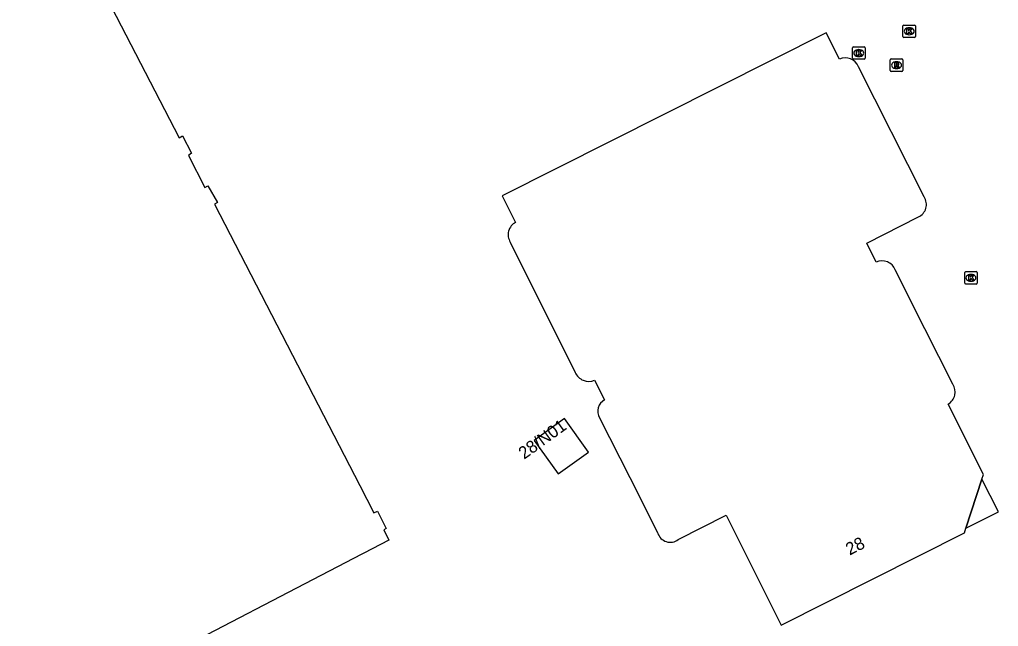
# Model space of a CAD drawing. Extents: x 156651 to 158072, y 387631 to 388990.
# Drawn here: x 157112.3 to 157191.1, y 388342.7 to 388391.5 of the extents above; entities that cross this region are included whole.
import ezdxf

# ---------------------------------------------------------------- set-up
doc = ezdxf.new("R2010")
doc.units = 0
for name, color, linetype in [('IMGEO_Kolk', 7, 'Continuous'), ('IMGEO_Pand', 7, 'Continuous'), ('IMGEO_Pand_nummerreeks', 7, 'Continuous'), ('IMGEO_Pand_overbouw', 7, 'Continuous'), ('IMGEO_Rioolput', 7, 'Continuous')]:
    doc.layers.add(name, color=color, linetype=linetype)

msp = doc.modelspace()

# ---------------------------------------------------------------- linework, layer by layer
at = {"layer": 'IMGEO_Kolk'}
for p, q in [((157183.463, 388390.156), (157183.463, 388391.008)), ((157183.538, 388391.082), (157184.39, 388391.082)), ((157183.951, 388390.862), (157183.976, 388390.862)), ((157184.464, 388391.008), (157184.464, 388390.156)), ((157184.39, 388390.082), (157183.538, 388390.082)), ((157183.974, 388390.302), (157183.949, 388390.302)), ((157179.407, 388388.406), (157179.407, 388389.258)), ((157179.482, 388389.332), (157180.334, 388389.332)), ((157179.895, 388389.112), (157179.92, 388389.112)), ((157180.408, 388389.258), (157180.408, 388388.406)), ((157180.334, 388388.332), (157179.482, 388388.332)), ((157179.918, 388388.552), (157179.893, 388388.552)), ((157188.436, 388370.314), (157188.436, 388371.166)), ((157188.511, 388371.24), (157189.363, 388371.24)), ((157188.924, 388371.02), (157188.949, 388371.02)), ((157189.437, 388371.166), (157189.437, 388370.314)), ((157189.363, 388370.24), (157188.511, 388370.24)), ((157188.947, 388370.46), (157188.922, 388370.46))]:
    msp.add_line(p, q, dxfattribs=at)
for points in [[(157183.463, 388390.156), (157183.463, 388391.008)], [(157183.538, 388391.082), (157184.39, 388391.082)], [(157183.784, 388390.782), (157183.907, 388390.782), (157183.907, 388390.631), (157184.037, 388390.782), (157184.201, 388390.782), (157184.055, 388390.631), (157184.208, 388390.382), (157184.056, 388390.382), (157183.971, 388390.546), (157183.907, 388390.479), (157183.907, 388390.382), (157183.784, 388390.382), (157183.784, 388390.782)], [(157184.464, 388391.008), (157184.464, 388390.156)], [(157184.39, 388390.082), (157183.538, 388390.082)], [(157179.407, 388388.406), (157179.407, 388389.258)], [(157179.482, 388389.332), (157180.334, 388389.332)], [(157180.408, 388389.258), (157180.408, 388388.406)], [(157180.334, 388388.332), (157179.482, 388388.332)], [(157179.728, 388389.032), (157179.851, 388389.032), (157179.851, 388388.881), (157179.981, 388389.032), (157180.145, 388389.032), (157179.999, 388388.881), (157180.152, 388388.632), (157180, 388388.632), (157179.915, 388388.796), (157179.851, 388388.729), (157179.851, 388388.632), (157179.728, 388388.632), (157179.728, 388389.032)], [(157188.436, 388370.314), (157188.436, 388371.166)], [(157188.511, 388371.24), (157189.363, 388371.24)], [(157188.757, 388370.94), (157188.88, 388370.94), (157188.88, 388370.789), (157189.01, 388370.94), (157189.174, 388370.94), (157189.028, 388370.789), (157189.181, 388370.54), (157189.029, 388370.54), (157188.944, 388370.704), (157188.88, 388370.637), (157188.88, 388370.54), (157188.757, 388370.54), (157188.757, 388370.94)], [(157189.437, 388371.166), (157189.437, 388370.314)], [(157189.363, 388370.24), (157188.511, 388370.24)]]:
    msp.add_lwpolyline(points, dxfattribs=at)
for centre, start, end in [((157183.54, 388391.006), 91.55205, 178.44795), ((157183.54, 388391.006), 91.55205, 178.44795), ((157184.388, 388391.006), 1.55205, 88.44795), ((157184.388, 388391.006), 1.55205, 88.44795), ((157183.54, 388390.158), 181.55205, 268.44795), ((157183.54, 388390.158), 181.55205, 268.44795), ((157184.388, 388390.158), 271.55205, 358.44795), ((157184.388, 388390.158), 271.55205, 358.44795), ((157179.484, 388389.256), 91.55205, 178.44795), ((157179.484, 388389.256), 91.55205, 178.44795), ((157180.332, 388389.256), 1.55205, 88.44795), ((157180.332, 388389.256), 1.55205, 88.44795), ((157179.484, 388388.408), 181.55205, 268.44795), ((157179.484, 388388.408), 181.55205, 268.44795), ((157180.332, 388388.408), 271.55205, 358.44795), ((157180.332, 388388.408), 271.55205, 358.44795), ((157188.513, 388371.164), 91.55205, 178.44795), ((157188.513, 388371.164), 91.55205, 178.44795), ((157189.361, 388371.164), 1.55205, 88.44795), ((157189.361, 388371.164), 1.55205, 88.44795), ((157188.513, 388370.316), 181.55205, 268.44795), ((157188.513, 388370.316), 181.55205, 268.44795), ((157189.361, 388370.316), 271.55205, 358.44795), ((157189.361, 388370.316), 271.55205, 358.44795)]:
    msp.add_arc(centre, 0.0765, start, end, dxfattribs=at)
for centre, major_axis, ratio, start_param, end_param in [((157183.95, 388390.582), (-0.387, 0.002), 0.722429, 4.712389, 7.853982), ((157183.975, 388390.582), (-0.39, 0.002), 0.717154, 1.570796, 4.712389), ((157179.894, 388388.832), (-0.387, 0.002), 0.722429, 4.712389, 7.853982), ((157179.919, 388388.832), (-0.39, 0.002), 0.717154, 1.570796, 4.712389), ((157188.923, 388370.74), (-0.387, 0.002), 0.722429, 4.712389, 7.853982), ((157188.948, 388370.74), (-0.39, 0.002), 0.717154, 1.570796, 4.712389)]:
    msp.add_ellipse(centre, major_axis=major_axis, ratio=ratio, start_param=start_param, end_param=end_param, dxfattribs=at)
at = {"layer": 'IMGEO_Pand'}
for points in [[(157112.346, 388406.86), (157125.202, 388382.016), (157125.469, 388382.168), (157126.191, 388380.777), (157125.957, 388380.598), (157127.249, 388378.011), (157127.508, 388378.154), (157128.287, 388376.79), (157128.048, 388376.663), (157139.732, 388354.037), (157140.873, 388351.826), (157141.148, 388351.957), (157141.87, 388350.569), (157141.658, 388350.447), (157142.079, 388349.621), (157140.069, 388348.577), (157139.904, 388348.491), (157122.172, 388339.279)], [(157178.356, 388388.346), (157177.286, 388390.467), (157151.203, 388377.345), (157152.282, 388375.201)], [(157185.173, 388377.248), (157179.894, 388387.731)], [(157181.312, 388371.996), (157180.547, 388373.536), (157184.705, 388375.638)], [(157151.853, 388373.616), (157157.081, 388363.13)], [(157187.481, 388362.179), (157185.233, 388366.646), (157182.843, 388371.395)], [(157158.641, 388362.508), (157159.448, 388360.91)], [(157165.376, 388349.669), (157169.225, 388351.626), (157173.656, 388342.78), (157188.419, 388350.223), (157188.535, 388350.578), (157189.823, 388354.522), (157189.95, 388354.905), (157187.11, 388360.58)], [(157153.765, 388357.639), (157155.702, 388354.956), (157158.135, 388356.713), (157156.202, 388359.406), (157153.765, 388357.639)], [(157159.027, 388359.477), (157161.463, 388354.656), (157163.717, 388350.193)]]:
    msp.add_lwpolyline(points, dxfattribs=at)
for centre, radius, start, end in [((157178.81, 388387.252), 1.185, 23.86211, 112.54792), ((157184.24, 388376.646), 1.11, 294.76511, 32.81837), ((157152.773, 388374.218), 1.099, 116.52642, 213.18368), ((157181.792, 388370.968), 1.134, 22.09246, 115.04218), ((157158.165, 388363.582), 1.175, 202.63772, 293.88617), ((157186.517, 388361.56), 1.145, 301.15919, 32.71553), ((157159.921, 388359.993), 1.032, 117.29123, 209.96432), ((157164.737, 388350.535), 1.076, 198.53596, 306.40629)]:
    msp.add_arc(centre, radius, start, end, dxfattribs=at)
at = {"layer": 'IMGEO_Pand_overbouw'}
msp.add_lwpolyline([(157188.535, 388350.578), (157191.148, 388351.905), (157189.823, 388354.522)], close=True, dxfattribs=at)
at = {"layer": 'IMGEO_Rioolput'}
for p, q in [((157182.444, 388387.429), (157182.444, 388388.281)), ((157182.519, 388388.355), (157183.371, 388388.355)), ((157183.445, 388388.281), (157183.445, 388387.429)), ((157182.955, 388387.575), (157182.93, 388387.575)), ((157182.932, 388388.135), (157182.957, 388388.135)), ((157183.371, 388387.355), (157182.519, 388387.355))]:
    msp.add_line(p, q, dxfattribs=at)
for points in [[(157182.444, 388387.429), (157182.444, 388388.281)], [(157182.519, 388388.355), (157183.371, 388388.355)], [(157183.445, 388388.281), (157183.445, 388387.429)], [(157183.033, 388388.053), (157182.781, 388388.055), (157182.781, 388387.655)], [(157182.781, 388387.655), (157182.905, 388387.655), (157182.905, 388387.817), (157182.916, 388387.817)], [(157182.959, 388387.974), (157182.905, 388387.974), (157182.905, 388387.893)], [(157182.905, 388387.893), (157182.957, 388387.893)], [(157182.963, 388387.788), (157183.034, 388387.655), (157183.174, 388387.655), (157183.109, 388387.781)], [(157183.371, 388387.355), (157182.519, 388387.355)]]:
    msp.add_lwpolyline(points, dxfattribs=at)
for centre, radius, start, end in [((157182.521, 388388.279), 0.0765, 91.55205, 178.44795), ((157182.521, 388388.279), 0.0765, 91.55205, 178.44795), ((157183.369, 388388.279), 0.0765, 1.55205, 88.44795), ((157183.369, 388388.279), 0.0765, 1.55205, 88.44795), ((157182.915, 388387.764), 0.0533, 26.02933, 88.69889), ((157182.941, 388388.082), 0.19, 274.7715, 282.96867), ((157182.965, 388387.878), 0.0964, 77.00612, 93.18647), ((157182.979, 388387.935), 0.0378, 276.66336, 79.67722), ((157183.032, 388387.943), 0.109, 350.36119, 89.41601), ((157183.03, 388387.943), 0.112, 277.58423, 350.98172), ((157183.014, 388387.728), 0.108, 29.51342, 73.79051), ((157182.521, 388387.431), 0.0765, 181.55205, 268.44795), ((157182.521, 388387.431), 0.0765, 181.55205, 268.44795), ((157183.369, 388387.431), 0.0765, 271.55205, 358.44795), ((157183.369, 388387.431), 0.0765, 271.55205, 358.44795)]:
    msp.add_arc(centre, radius, start, end, dxfattribs=at)
for centre, major_axis, ratio, start_param, end_param in [((157182.931, 388387.855), (-0.387, 0.002), 0.722429, 4.712389, 7.853982), ((157182.956, 388387.855), (-0.39, 0.002), 0.717154, 1.570796, 4.712389)]:
    msp.add_ellipse(centre, major_axis=major_axis, ratio=ratio, start_param=start_param, end_param=end_param, dxfattribs=at)

# ---------------------------------------------------------------- texts
at = {"layer": 'IMGEO_Pand_nummerreeks'}
for s, rotation, p in [('28/N01', 35.75389, (157152.965, 388356.093)), ('28', 26.75568, (157179.168, 388348.381))]:
    msp.add_text(s, height=1, rotation=rotation, dxfattribs=at).set_placement(p)

doc.saveas('drawing.dxf')
